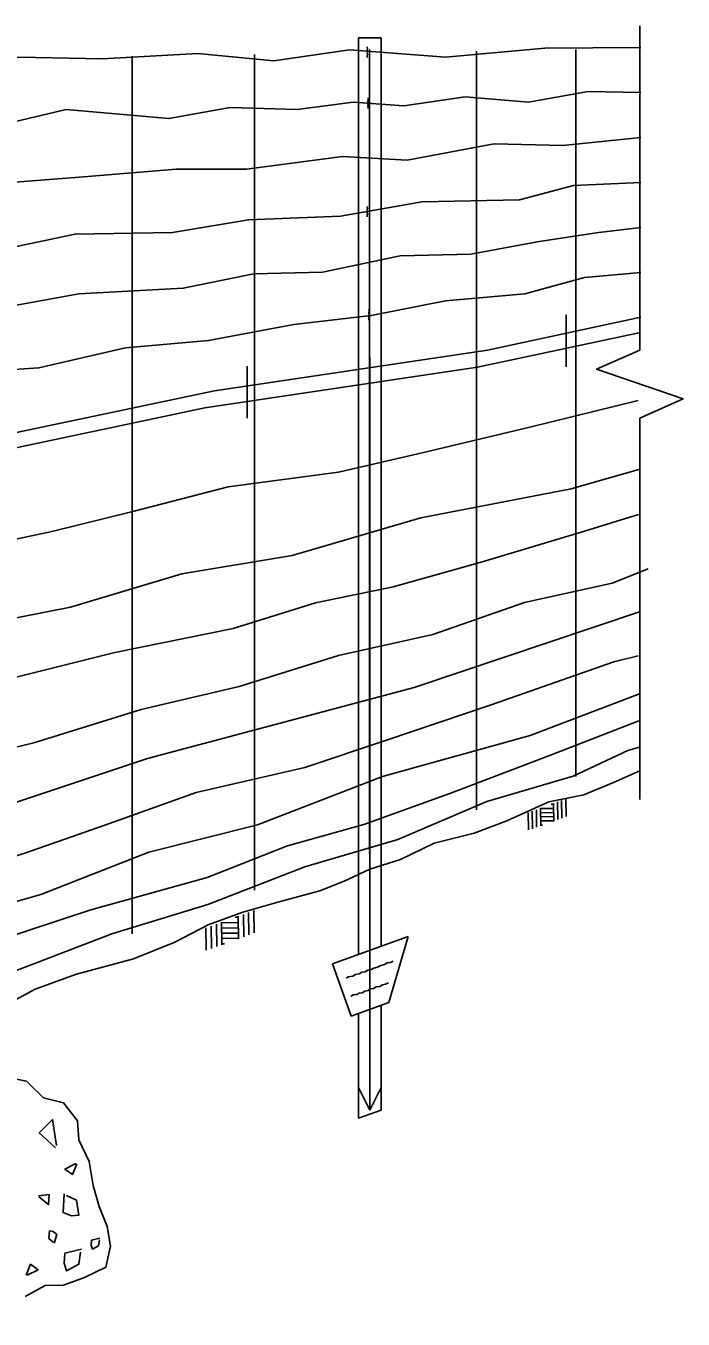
# Model space of a CAD drawing. Extents: x 13 to 918, y -903 to 879.
# Drawn here: x 629.4 to 674.1, y 731.8 to 819.8 of the extents above; entities that cross this region are included whole.
import ezdxf

# ---------------------------------------------------------------- set-up
doc = ezdxf.new("R2010")
doc.units = 0
doc.layers.add('1', color=7, linetype='Continuous')
doc.layers.add('2', color=7, linetype='Continuous')

msp = doc.modelspace()

# ---------------------------------------------------------------- linework, layer by layer
at = {"layer": '1'}
for p, q in [((665.3125, 766.8015), (665.146, 766.7995)), ((665.30425, 766.85775), (665.321, 765.65775)), ((665.5835, 766.96), (665.60225, 765.76)), ((665.8605, 767.062), (665.88125, 765.86)), ((666.14375, 767.164), (666.1625, 765.962)), ((663.57925, 766.23075), (663.598, 765.0515)), ((663.8605, 766.33275), (663.87725, 765.13275)), ((664.13975, 766.43275), (664.1585, 765.23275)), ((664.41875, 766.535), (664.4375, 765.335)), ((665.31675, 766.5225), (664.421, 766.50775)), ((665.321, 766.239), (664.425, 766.2265)), ((665.32725, 765.96), (664.42725, 765.94325)), ((665.32925, 765.6765), (664.4335, 765.662)), ((664.56675, 765.38275), (664.4375, 765.38075)), ((643.85225, 759.10775), (643.63975, 759.10575)), ((643.84175, 759.17875), (643.86475, 757.6515)), ((644.198, 759.30775), (644.221, 757.78075)), ((644.55225, 759.437), (644.57725, 757.91)), ((644.9105, 759.56825), (644.9335, 758.039)), ((641.646, 758.38075), (641.66875, 756.88075)), ((642.00425, 758.51), (642.02725, 756.98275)), ((642.3605, 758.639), (642.3835, 757.112)), ((642.71475, 758.76825), (642.73975, 757.24125)), ((643.8585, 758.7515), (642.71675, 758.73275)), ((643.86475, 758.39325), (642.723, 758.3765)), ((643.871, 758.035), (642.72725, 758.01625)), ((643.875, 757.6765), (642.7335, 757.65775)), ((642.90425, 757.3015), (642.73975, 757.2995))]:
    msp.add_line(p, q, dxfattribs=at)
at = {"layer": '2'}
for p, q in [((671.1875, 797.70775), (671.1875, 819.787)), ((652.0335, 818.98075), (653.57725, 818.98075)), ((652.0335, 818.98075), (652.0335, 756.57875)), ((653.57725, 818.98075), (653.57725, 757.14125)), ((652.773, 818.1745), (652.773, 763.6495)), ((660.06475, 818.06), (660.06475, 766.43075)), ((666.8355, 818.1745), (666.8355, 768.69325)), ((636.62725, 817.714), (636.62725, 757.97025)), ((644.9605, 817.82875), (644.9605, 760.964)), ((666.17925, 800.10775), (666.17925, 796.57875)), ((652.80425, 797.24525), (652.80425, 745.985)), ((644.46475, 796.61625), (644.46475, 793.087)), ((652.80425, 795.8725), (652.80425, 795.8725)), ((671.1875, 767.13275), (671.1875, 793.089)), ((652.80425, 790.062), (652.80425, 790.062)), ((652.80425, 785.27875), (652.80425, 785.27875)), ((652.80425, 781.17875), (652.80425, 781.17875)), ((652.80425, 777.42025), (652.80425, 777.42025)), ((652.80425, 774.0015), (652.80425, 774.0015)), ((652.80425, 770.9245), (652.80425, 770.9245)), ((652.80425, 768.189), (652.80425, 768.189)), ((652.80425, 765.7995), (652.80425, 765.7995)), ((652.80425, 763.7495), (652.80425, 763.7495)), ((652.80425, 762.38275), (652.80425, 762.38275)), ((652.80425, 762.38275), (652.80425, 762.38275)), ((652.80425, 762.38275), (652.80425, 762.38275)), ((652.80425, 762.38275), (652.80425, 762.38275)), ((655.40625, 757.80575), (650.26675, 755.937)), ((654.096, 753.30775), (655.40625, 757.80575)), ((651.525, 752.3765), (650.26675, 755.937)), ((651.525, 752.3765), (654.096, 753.30775)), ((653.57725, 753.12025), (653.57725, 745.985)), ((652.0335, 752.55775), (652.0335, 745.4265)), ((652.0335, 747.52875), (652.80425, 745.985)), ((652.80425, 745.985), (653.57725, 747.52875)), ((632.423, 745.8745), (632.423, 745.8745)), ((652.0335, 745.4265), (653.57725, 745.985)), ((635.4, 735.585), (635.4, 735.585))]:
    msp.add_line(p, q, dxfattribs=at)
for points in [[(552.773, 816.12875), (561.03975, 816.42875), (566.3335, 816.064), (573.0855, 816.67875), (579.85625, 816.42875), (587.60625, 817.04325), (594.24175, 816.54525), (601.62725, 817.29325), (607.65, 816.79325), (615.4, 817.65775), (622.0375, 817.1765), (628.923, 817.65775), (634.58125, 817.54125), (641.10425, 817.90575), (646.2625, 817.40775), (651.423, 818.15575), (657.946, 817.65775), (664.71675, 818.27025), (671.248, 818.30775)], [(652.6335, 817.63275), (652.623, 817.75775), (652.64375, 817.82875), (652.625, 817.9245), (652.646, 818.01825), (652.623, 818.1245), (652.64175, 818.2265), (652.6335, 818.3515)], [(552.773, 809.889), (557.471, 809.79325), (562.76475, 810.77025), (569.2875, 810.2725), (577.01675, 811.135), (585.01675, 811.135), (593.12925, 811.9975), (600.87925, 811.7495), (608.51475, 812.74525), (616.37925, 812.74525), (621.7875, 813.2265), (626.948, 812.862), (632.12725, 814.089), (639.12725, 813.4745), (643.3105, 814.2225), (647.85625, 814.089), (651.673, 814.587), (655.125, 814.339), (659.30625, 814.9515), (663.60425, 814.587), (667.671, 815.31625), (671.248, 815.2475)], [(652.68975, 814.162), (652.67925, 814.287), (652.7, 814.35775), (652.68125, 814.45375), (652.70225, 814.5475), (652.67925, 814.65375), (652.698, 814.75575), (652.68975, 814.88075)], [(552.773, 803.639), (559.92725, 804.63275), (566.0835, 804.2495), (571.74175, 804.862), (579.3585, 805.7265), (587.35625, 805.7265), (596.3335, 806.95375), (603.3355, 807.087), (611.21875, 808.31625), (620.675, 808.06625), (627.196, 809.04325), (633.60425, 809.54325), (639.62725, 810.04125), (644.423, 810.04125), (650.94375, 810.90575), (655.35625, 810.65575), (661.2625, 811.7495), (665.94375, 811.63275), (671.248, 812.187)], [(552.773, 797.37875), (559.198, 798.11), (565.10625, 798.36), (569.65225, 799.339), (578.99375, 799.70375), (589.33125, 801.18075), (598.673, 801.67875), (607.76675, 803.02025), (614.65225, 803.27025), (620.446, 804.2495), (627.446, 804.4975), (632.73975, 805.61), (639.37725, 805.7265), (644.5375, 806.589), (650.8105, 806.839), (656.35225, 807.81625), (662.98975, 807.9515), (666.673, 808.92875), (671.248, 809.1265)], [(652.6335, 806.7765), (652.623, 806.9015), (652.64375, 806.9725), (652.625, 807.06825), (652.646, 807.162), (652.623, 807.26825), (652.64175, 807.37025), (652.6335, 807.49525)], [(553.16475, 791.12875), (560.925, 792.087), (568.425, 793.06625), (573.3355, 793.31625), (579.85625, 794.65775), (587.24175, 795.2725), (594.12725, 796.63275), (600.01675, 796.88275), (606.173, 798.11), (613.175, 798.4745), (618.35425, 799.9515), (624.24375, 799.9515), (632.98975, 801.54325), (640.10625, 801.92875), (644.90225, 802.90575), (649.58125, 803.02025), (654.875, 804.13275), (659.671, 804.2495), (664.3335, 805.112), (668.4, 805.7265), (671.248, 806.06625)], [(553.35425, 784.8515), (557.971, 785.43075), (561.76875, 786.17875), (566.5835, 786.90775), (571.49375, 787.65575), (576.173, 788.137), (580.8355, 788.76825), (584.40225, 789.862), (590.425, 790.2265), (597.3125, 791.839), (603.10425, 792.31825), (608.01475, 793.31625), (613.3085, 794.17875), (619.0835, 794.79325), (624.85625, 796.135), (630.2855, 796.4995), (636.173, 797.862), (641.8335, 798.36), (647.625, 799.45375), (652.9, 800.06825), (657.946, 801.064), (663.35425, 801.54325), (667.421, 802.65575), (671.248, 803.00775)], [(652.748, 799.75575), (652.7375, 799.88075), (652.7585, 799.9515), (652.73975, 800.0475), (652.7605, 800.14125), (652.7375, 800.2475), (652.75625, 800.3495), (652.748, 800.4745)], [(552.81475, 778.639), (554.97725, 779.0245), (560.48975, 780.1015), (565.77725, 781.1475), (571.16675, 781.64525), (581.97725, 784.0495), (597.12925, 786.39325), (613.90625, 789.77025), (624.31475, 791.16825), (642.22925, 794.94325), (660.8105, 797.70775), (671.248, 799.9475)], [(552.773, 777.587), (554.3125, 777.862), (559.825, 778.939), (565.1125, 779.985), (570.50225, 780.48275), (581.3125, 782.887), (596.46475, 785.23075), (613.24175, 788.60775), (623.65, 790.00575), (641.56475, 793.78075), (660.146, 796.54525), (671.1125, 798.89525)], [(671.1875, 793.089), (674.13125, 794.389), (668.24375, 796.40775), (671.1875, 797.70775)], [(652.80425, 795.512), (652.79375, 795.637), (652.81475, 795.71), (652.796, 795.80575), (652.81675, 795.8995), (652.79375, 796.00375), (652.8125, 796.10575), (652.80425, 796.23075)], [(552.773, 768.73275), (552.773, 768.73275), (558.44175, 769.94325), (564.296, 771.36825), (569.75625, 772.064), (576.50625, 773.8975), (582.475, 774.8765), (588.30425, 776.41625), (595.025, 777.45775), (603.72725, 779.88275), (609.825, 780.714), (617.0085, 782.62025), (623.1605, 783.66), (631.15425, 785.36625), (636.7585, 786.76), (643.15625, 788.3975), (650.66675, 789.414), (656.36875, 790.72875), (663.70625, 792.4725), (671.06675, 794.29525)], [(652.80425, 789.70375), (652.79375, 789.82875), (652.81475, 789.8995), (652.796, 789.99525), (652.81675, 790.089), (652.79375, 790.19525), (652.8125, 790.2975), (652.80425, 790.4225)], [(552.773, 761.44125), (552.9605, 761.49525), (557.69175, 762.312), (562.398, 763.8265), (567.975, 765.25375), (573.098, 766.17875), (579.00225, 767.88275), (585.248, 768.9765), (592.02725, 770.985), (599.16875, 772.29325), (606.673, 774.4765), (614.61875, 775.9745), (622.85225, 778.33075), (632.43975, 780.2225), (640, 782.4975), (647.51475, 783.735), (656.26875, 786.29525), (666.5105, 788.262), (671.1875, 789.6015)], [(552.773, 755.19125), (552.8105, 755.212), (557.55, 756.637), (563.821, 757.985), (570.74175, 760.1745), (577.125, 761.4725), (582.80425, 763.25775), (588.3875, 764.72025), (594.16875, 765.74125), (600.20225, 767.62025), (606.1625, 769.46), (611.9625, 770.40575), (618.76675, 772.287), (626.99375, 775.02025), (635.4605, 777.139), (643.50225, 778.77025), (649.1105, 780.52025), (654.396, 781.60775), (660.3835, 783.2765), (667.423, 785.3995), (671.10425, 786.53275)], [(552.84375, 749.47025), (552.773, 749.462), (554.86475, 749.9495), (558.8375, 751.339), (562.88125, 752.112), (568.5355, 754.0495), (574.70625, 755.41625), (580.6375, 757.43075), (585.67925, 758.485), (591.075, 760.3495), (595.26875, 761.164), (600.79175, 763.064), (606.425, 764.28275), (612.7585, 766.3515), (617.58125, 767.47875), (624.0125, 769.55575), (629.94375, 770.99325), (637.2375, 773.2515), (643.9105, 774.81825), (650.673, 776.9265), (657.1, 778.36625), (663.325, 780.54325), (669.3105, 781.85775), (671.7585, 782.8225)], [(652.80425, 780.81825), (652.79375, 780.94525), (652.81475, 781.01625), (652.796, 781.112), (652.81675, 781.20375), (652.79375, 781.31), (652.8125, 781.414), (652.80425, 781.537)], [(552.8335, 744.30375), (552.773, 744.25375), (558.12925, 745.94325), (563.26675, 747.57875), (568.5625, 748.68075), (579.0355, 752.289), (593.825, 756.3265), (610.11675, 761.5745), (620.3, 764.137), (637.675, 769.90775), (655.825, 774.7495), (671.15425, 779.8975)], [(552.86675, 739.5745), (552.773, 739.56625), (558.371, 741.3225), (564.06675, 743.287), (569.43975, 744.489), (575.9875, 746.94525), (581.83975, 748.4765), (587.5, 750.55375), (594.09375, 752.21625), (602.53125, 755.44525), (608.525, 756.84125), (615.498, 759.41), (621.52725, 761.01825), (629.325, 763.462), (634.77725, 765.3745), (640.99175, 767.6015), (648.37725, 769.314), (653.93125, 771.15575), (661.073, 773.5765), (669.40625, 776.489), (671.07725, 776.9015)], [(552.98975, 735.46), (552.773, 735.3995), (557.421, 736.60375), (561.9855, 738.50575), (567.425, 740.39125), (572.45225, 741.737), (578.196, 743.9245), (584.32925, 745.53275), (590.91675, 748.0975), (597.925, 749.99325), (605.223, 752.79125), (613.01675, 754.94525), (621.025, 757.9745), (630.423, 760.65575), (637.771, 763.5495), (645.15625, 765.40575), (653.66875, 768.685), (663.7105, 771.49325), (671.1585, 774.314)], [(652.80425, 773.64325), (652.79375, 773.76825), (652.81475, 773.839), (652.796, 773.937), (652.81675, 774.03075), (652.79375, 774.13275), (652.8125, 774.237), (652.80425, 774.36)], [(552.773, 731.75375), (552.95425, 731.8265), (557.57925, 733.587), (563.7375, 735.38075), (570.4835, 738.062), (576.7585, 739.812), (582.29375, 741.9995), (587.7585, 743.86), (593.45225, 745.29125), (599.3355, 747.5975), (605.148, 749.86), (610.86675, 751.21825), (617.51675, 753.58275), (625.52925, 756.8975), (633.821, 759.61825), (641.725, 761.8225), (647.19375, 763.96625), (652.3875, 765.43075), (658.24175, 767.5245), (665.1105, 770.1475), (671.11475, 772.4765)], [(628.1085, 755.22875), (635.2355, 757.97025), (641.7875, 759.98075), (648.39175, 762.539), (654.7105, 764.40775), (660.773, 766.9975), (666.65625, 768.712), (670.36875, 770.47025), (671.1585, 770.69525)], [(627.025, 752.5995), (630.0355, 754.212), (632.8355, 755.22875), (636.72925, 756.28275), (639.53125, 757.414), (641.79375, 758.585), (644.173, 759.4475), (646.55225, 760.139), (649.4085, 760.90575), (651.0585, 761.5765), (652.80425, 762.38275), (654.896, 763.035), (657.17725, 764.1475), (659.90225, 764.837), (662.12725, 765.662), (664.9855, 766.96625), (667.3625, 767.4475), (669.396, 768.2725), (671.1875, 769.0745)], [(652.80425, 767.83275), (652.79375, 767.95775), (652.81475, 768.03075), (652.796, 768.1265), (652.81675, 768.22025), (652.79375, 768.3245), (652.8125, 768.42875), (652.80425, 768.5495)], [(652.80425, 763.389), (652.79375, 763.51625), (652.81475, 763.587), (652.796, 763.685), (652.81675, 763.77875), (652.79375, 763.88275), (652.8125, 763.987), (652.80425, 764.10775)], [(651.1875, 754.96), (651.36475, 755.0515), (651.65425, 755.1015), (651.8375, 755.212), (652.075, 755.25375), (652.2585, 755.364), (652.5, 755.3975), (652.68125, 755.51825), (652.90625, 755.55575), (653.0835, 755.6495), (653.33975, 755.71625), (653.546, 755.83275), (653.80425, 755.8975), (653.9875, 756.00575), (654.20225, 756.039), (654.39175, 756.1265)], [(651.51875, 753.7225), (651.675, 753.83275), (651.921, 753.8515), (652.08125, 753.95375), (652.2835, 753.97025), (652.45625, 754.0745), (652.69175, 754.11825), (652.8335, 754.22875), (653.0625, 754.25375), (653.24375, 754.3745), (653.4835, 754.40575), (653.67925, 754.52025), (653.86475, 754.55775), (654.0875, 754.65575)], [(629.35625, 733.287), (630.71875, 734.04325), (631.9625, 734.0765), (633.39375, 734.5975), (634.83125, 735.28075), (635.15625, 736.72875), (634.921, 738.05375), (634.375, 739.4265), (633.96675, 740.8495), (633.7085, 742.487), (632.99375, 743.95375), (632.9085, 745.25375), (632.423, 745.8745), (631.95425, 746.47875), (630.60425, 746.812), (629.4355, 747.95775), (627.95425, 748.24525)], [(631.48125, 743.562), (631.21875, 745.339), (630.30625, 744.439), (631.41675, 743.4245)], [(632.8, 742.339), (632.05625, 741.964), (632.5625, 741.59325), (632.86475, 742.32025)], [(630.28125, 740.0765), (630.93975, 739.55575), (630.97725, 740.23075), (630.2625, 740.1515)], [(632.15425, 740.1745), (632.84175, 739.8475), (633.00625, 738.84125), (632.50225, 738.79125), (631.9335, 739.01), (632.00625, 740.289)], [(631.25225, 736.9975), (630.9625, 737.2515), (630.998, 737.762), (631.246, 737.712), (631.498, 737.5245), (631.31475, 736.91825)], [(634.40425, 737.162), (634.346, 736.75375), (633.92925, 736.5265), (633.846, 736.789), (633.86875, 737.13075), (634.4355, 737.262)], [(633.11675, 736.31625), (633.00625, 735.49525), (632.171, 735.04125), (632.00225, 735.5725), (632.05225, 736.2495), (633.18125, 736.50775)], [(629.4875, 734.739), (630.225, 735.114), (629.721, 735.485), (629.41875, 734.75375)]]:
    msp.add_lwpolyline(points, dxfattribs=at)

doc.saveas('drawing.dxf')
